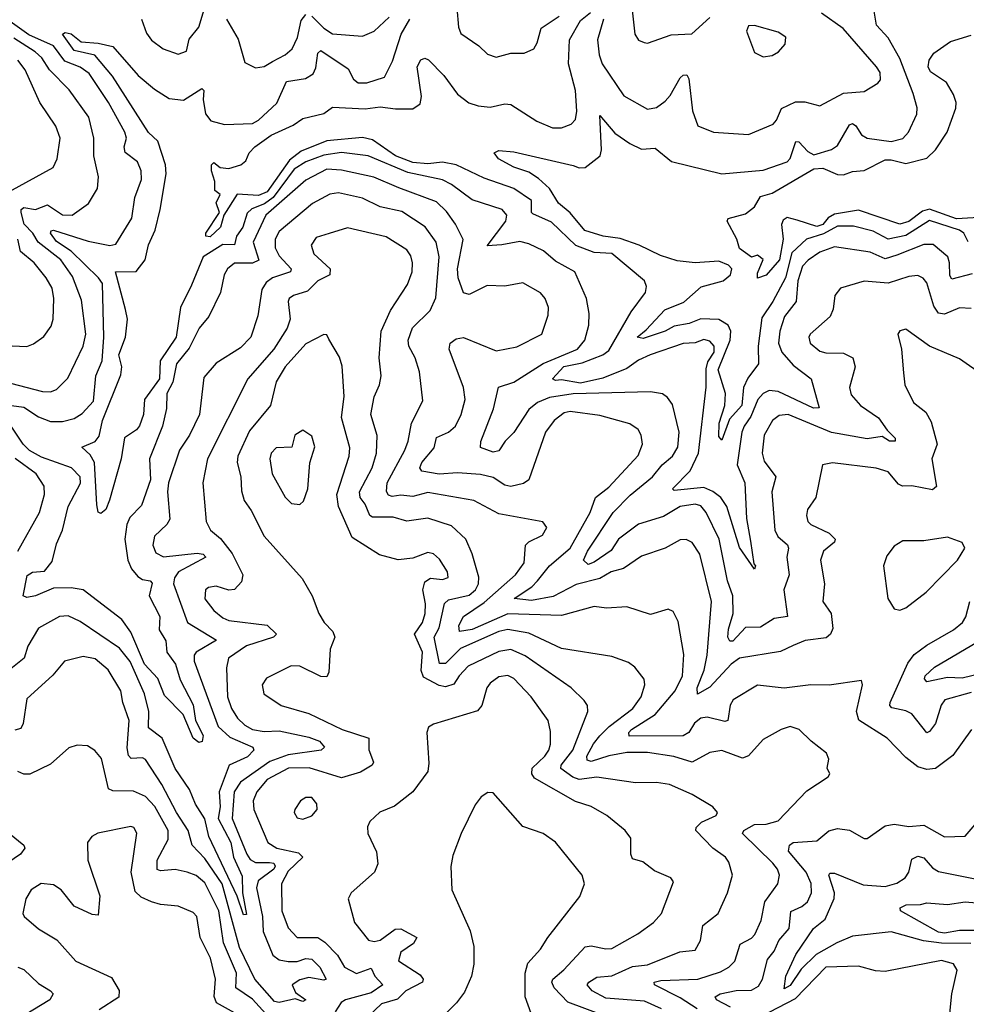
# Model space of a CAD drawing. Extents: x 1552033 to 1694788, y 811965 to 917215.
# Tile 540 of 632: x 1645841 to 1649028, y 909670 to 912983. Entities that reach past the tile are written whole.
import ezdxf

# ---------------------------------------------------------------- set-up
doc = ezdxf.new("R2010")
doc.units = 0

msp = doc.modelspace()

# ---------------------------------------------------------------- linework, layer by layer
at = {"layer": '0CON20XD'}
for points in [[(1646251.3, 912985), (1646268.2, 912938.2), (1646284.6, 912914.6), (1646324, 912885), (1646375, 912866.9), (1646402.6, 912877.4), (1646411.8, 912918.2), (1646445, 912958.6), (1646461.9, 913018.1)], [(1647312.9, 913022.9), (1647318.5, 912958.5), (1647327, 912937), (1647387.5, 912895), (1647416.8, 912866.8), (1647445, 912857.1), (1647495, 912870.5), (1647539.6, 912870.4), (1647572.5, 912885), (1647584.1, 912905.9), (1647596.9, 912955), (1647657.6, 912995)], [(1649035, 912235.5), (1649020.2, 912265), (1649005.3, 912275), (1648905, 912307.6), (1648825, 912257.2), (1648765, 912244.6), (1648715, 912271.8), (1648648.4, 912288.4), (1648595, 912288), (1648547.6, 912262.4), (1648490, 912245), (1648441.3, 912198.7), (1648419.6, 912115), (1648377.5, 912035), (1648340.1, 911979.9), (1648327.4, 911885), (1648328.9, 911825), (1648292.6, 911777.4), (1648278.6, 911745), (1648272.8, 911685), (1648231.1, 911638.9), (1648205, 911568.6), (1648195, 911581.2), (1648196.4, 911625), (1648215.6, 911685), (1648217.2, 911725), (1648192.9, 911805), (1648233.8, 911905), (1648235.1, 911935.1), (1648226.5, 911955), (1648195, 911974.3), (1648135, 911976.9), (1648095, 911961.3), (1648045, 911951.8), (1648014.6, 911935), (1647941, 911911), (1647920, 911915), (1647950.7, 911939.3), (1648013, 912007), (1648077.4, 912032.6), (1648135.9, 912084.1), (1648209.6, 912105), (1648234.7, 912125), (1648238.8, 912145), (1648227.7, 912157.7), (1648195, 912170.6), (1648115.2, 912165.2), (1648055, 912171.7), (1647999.2, 912189.2), (1647927.5, 912225), (1647863.1, 912246.9), (1647805.7, 912254.3), (1647743.9, 912273.9), (1647695, 912333.8), (1647655.7, 912365.7), (1647625.1, 912415.1), (1647588.5, 912448.5), (1647555, 912470.3), (1647505, 912487.5), (1647453.1, 912515), (1647438.6, 912535), (1647455, 912542.7), (1647505, 912538.2), (1647705, 912492.1), (1647725, 912484.6), (1647745, 912486.4), (1647795.4, 912525), (1647800, 912545), (1647795, 912661.2), (1647845, 912601.5), (1647895, 912566.1), (1647935, 912547.9), (1647980.5, 912550.5), (1648035.9, 912505.9), (1648205, 912464.8), (1648345, 912476.7), (1648425, 912505.4), (1648435, 912515.6), (1648455, 912572.9), (1648465, 912571.9), (1648495, 912539.7), (1648515, 912528.4), (1648575, 912546.6), (1648595, 912560.4), (1648635, 912629.6), (1648645, 912633.8), (1648656.2, 912626.2), (1648675, 912595.4), (1648694.2, 912584.2), (1648775, 912573.9), (1648815, 912583.6), (1648833.8, 912605), (1648862.1, 912665), (1648862.8, 912687.2), (1648849.4, 912735), (1648805, 912853.2), (1648765, 912922.4), (1648725.5, 912965), (1648715.4, 913025)], [(1647902.5, 913025), (1647912.9, 912935), (1647924.5, 912914.5), (1647943.9, 912906.1), (1647955, 912904.3), (1648035, 912931.8), (1648104.6, 912935.4), (1648165, 912990.4)], [(1645745.7, 911694.3), (1645855, 911679.2), (1645905, 911646.5), (1645945, 911631.2), (1645985, 911631.6), (1646025, 911640.8), (1646051.8, 911658.2), (1646089.9, 911700.1), (1646098, 911785), (1646119, 911835), (1646124.9, 911914.9), (1646119.7, 912095), (1646107.2, 912115), (1646014.5, 912204.5), (1645965, 912236.4), (1645945.3, 912265), (1645947, 912273), (1645955, 912275.5), (1646072.2, 912237.8), (1646145, 912223.4), (1646165, 912227.8), (1646219.4, 912315), (1646228.9, 912385), (1646250.9, 912445), (1646250.7, 912475), (1646237.7, 912505), (1646196.4, 912536.4), (1646193.1, 912555), (1646200.4, 912585), (1646195.3, 912605), (1646140.4, 912705), (1646075, 912801.8), (1646045, 912823.5), (1645993.3, 912843.3), (1645955, 912895.4), (1645872.3, 912932.3), (1645769.3, 913005)], [(1647555, 912229.2), (1647525, 912237.4), (1647465, 912225.2), (1647415, 912222.5), (1647478, 912305), (1647481.7, 912325), (1647466.2, 912345), (1647365, 912376.8), (1647295, 912429.1), (1647265, 912444.5), (1647148.5, 912468.5), (1647015, 912525.2), (1646925, 912536.7), (1646865, 912527.4), (1646805, 912504.6), (1646765, 912479.9), (1646695, 912385.4), (1646666, 912364), (1646623.1, 912346.9), (1646607.6, 912332.4), (1646592.8, 912285), (1646571.5, 912255), (1646564.7, 912225.3), (1646525, 912227.3), (1646459.2, 912185), (1646420.3, 912089.7), (1646382.9, 912015), (1646368.4, 911915), (1646314.3, 911835), (1646312.4, 911775), (1646261.5, 911705), (1646258.3, 911655), (1646245, 911617.1), (1646235, 911603.1), (1646193.9, 911576.1), (1646182.6, 911505), (1646143.4, 911366.6), (1646131.9, 911335), (1646115, 911321.2), (1646106.1, 911326.1), (1646100.7, 911350.7), (1646093.4, 911493.5), (1646078.7, 911518.7), (1646050.8, 911545), (1646095, 911563.8), (1646108.7, 911581.3), (1646120.4, 911635), (1646181.9, 911788.1), (1646184.8, 911815), (1646175.1, 911855.1), (1646197.4, 911915), (1646204.7, 911975), (1646197.5, 912007.5), (1646164.4, 912135), (1646233.7, 912136.3), (1646263.4, 912175), (1646275, 912225.6), (1646297.8, 912275), (1646314.8, 912345), (1646334.4, 912465), (1646331.7, 912495), (1646306.5, 912575), (1646275, 912603.3), (1646153.7, 912793.7), (1646093.8, 912863.8), (1646025, 912880), (1645985.6, 912935), (1645995, 912940.4), (1646015, 912935.3), (1646048.7, 912908.7), (1646105, 912904.7), (1646155, 912893.2), (1646240.3, 912795), (1646295, 912749.8), (1646345, 912718.2), (1646392.6, 912712.6), (1646455, 912752), (1646460.8, 912745), (1646458.6, 912715), (1646467, 912667), (1646485, 912643.1), (1646531, 912631), (1646625, 912634.1), (1646645.1, 912644.9), (1646707.1, 912702.8), (1646740, 912775), (1646804, 912785), (1646828.9, 912801.1), (1646838.6, 912821.4), (1646845, 912870.8), (1646855, 912880), (1646947.6, 912817.6), (1646965, 912783.5), (1646981.2, 912771.2), (1647009.7, 912770.3), (1647070, 912790), (1647096.8, 912843.2), (1647125.2, 912935), (1647154.5, 912985)], [(1646538, 912985), (1646577.4, 912917.4), (1646599.2, 912839.2), (1646635, 912821.1), (1646665, 912826.2), (1646692.7, 912842.7), (1646735.5, 912865), (1646758.2, 912885), (1646776.6, 912923.4), (1646789, 912981), (1646805, 913001)], [(1646825, 912995.6), (1646865, 912954.4), (1646895, 912936.1), (1646995, 912928.1), (1647035, 912944.1), (1647085, 912992.1)], [(1647106.9, 912683.1), (1647165, 912683.7), (1647190.1, 912699.9), (1647194.7, 912725.3), (1647179.5, 912825), (1647191.9, 912848.1), (1647205, 912853.6), (1647218.2, 912848.2), (1647268.8, 912795), (1647315, 912732.7), (1647354, 912704), (1647385, 912693.3), (1647425, 912688.8), (1647475, 912700.3), (1647495, 912697.9), (1647582, 912642), (1647635, 912619.1), (1647665, 912619.6), (1647698.5, 912631.5), (1647713, 912647), (1647717.4, 912675), (1647712.3, 912745), (1647688.7, 912835), (1647692.6, 912915), (1647729.9, 912980.1), (1647762.8, 913007.2)], [(1647807.2, 912985), (1647786.7, 912915), (1647791.9, 912865), (1647801.9, 912835), (1647875, 912727.3), (1647955, 912682.1), (1647985, 912687.3), (1648015, 912709.6), (1648031.9, 912728.1), (1648065, 912787.5), (1648075, 912796.7), (1648088, 912798), (1648094.5, 912784.5), (1648106.9, 912676.9), (1648125, 912625.7), (1648177.5, 912605), (1648295, 912597.1), (1648377.8, 912632.2), (1648389.3, 912645), (1648405.8, 912684.2), (1648453.4, 912706.6), (1648485, 912706.8), (1648535, 912693.3), (1648615, 912735.9), (1648685, 912741.1), (1648730.8, 912769.2), (1648739.3, 912780.7), (1648737.9, 912805), (1648725.9, 912825), (1648613.6, 912953.6), (1648541.3, 913005)], [(1648345, 912858.6), (1648375, 912862.9), (1648396.2, 912875), (1648418.8, 912901.2), (1648421.2, 912925), (1648395, 912941.4), (1648315, 912964), (1648295, 912962.5), (1648288.8, 912945), (1648315, 912873.3), (1648345, 912858.6)], [(1645785, 911767.1), (1645918, 911732), (1645945, 911731.1), (1645965, 911738.5), (1646003.1, 911776.9), (1646054.8, 911885), (1646063.8, 911925), (1646049.3, 912039.3), (1646019, 912119), (1645980, 912175), (1645904.1, 912234.1), (1645885.7, 912265), (1645856.8, 912295), (1645846.1, 912333.9), (1645846.1, 912345), (1645855, 912351.6), (1645895, 912344.4), (1645935, 912360), (1645985, 912326.2), (1646018, 912325), (1646072.5, 912365), (1646103.8, 912415), (1646106.7, 912455), (1646090.6, 912525), (1646090.5, 912585), (1646073.6, 912655), (1646007.4, 912747.4), (1645941.7, 912815), (1645916.1, 912855), (1645893.3, 912875), (1645821.1, 912921.1)], [(1649125, 912321.4), (1648995, 912312.6), (1648905, 912345.4), (1648881.2, 912338.8), (1648835, 912303.6), (1648805, 912294.9), (1648665, 912342.7), (1648585, 912328.8), (1648563.6, 912316.4), (1648545, 912293.8), (1648525, 912287.1), (1648459, 912309), (1648425, 912318), (1648411.5, 912308.5), (1648405.9, 912294.1), (1648411.4, 912245), (1648399.8, 912175), (1648355, 912123.3), (1648325, 912114), (1648325, 912130), (1648345, 912176), (1648325, 912191.2), (1648305, 912184.5), (1648265, 912213.8), (1648255.7, 912245), (1648223.8, 912305), (1648226.1, 912313.9), (1648285, 912330), (1648315, 912353.6), (1648335, 912388.4), (1648375, 912399.2), (1648515, 912480.9), (1648545, 912483.3), (1648595, 912462.4), (1648615, 912461.1), (1648645, 912472.2), (1648685, 912475.8), (1648755, 912511.2), (1648775, 912512), (1648825, 912499.6), (1648895, 912517.2), (1648925, 912545.3), (1648964.3, 912605), (1648993.5, 912685), (1648993.9, 912705), (1648985, 912731.4), (1648961.8, 912771.8), (1648935, 912790.4), (1648908, 912808), (1648899.6, 912825), (1648903.2, 912846.8), (1648919.1, 912870.9), (1648975, 912910), (1649045, 912931.4)], [(1645805, 912404.2), (1645953.6, 912486.4), (1645968, 912515), (1645977.6, 912585), (1645963.1, 912625), (1645909.7, 912705), (1645860.2, 912815), (1645835, 912847.3)], [(1649048.3, 912128.3), (1648980.1, 912110.1), (1648972.7, 912122.7), (1648972.2, 912165), (1648965.8, 912185.8), (1648917.3, 912227.3), (1648885, 912227), (1648795, 912190.7), (1648755, 912178.4), (1648705, 912201), (1648585, 912219), (1648535, 912201.3), (1648495.5, 912174.5), (1648476.5, 912153.5), (1648461.5, 912105), (1648455.4, 912034.6), (1648416, 911984), (1648400.6, 911935), (1648396.4, 911895), (1648407, 911865), (1648445, 911820.3), (1648506.4, 911775), (1648532.5, 911677.5), (1648514.4, 911675.6), (1648395, 911732.3), (1648365, 911735.7), (1648345, 911725.8), (1648327, 911705), (1648302.4, 911647.6), (1648280.4, 911615), (1648272.4, 911595), (1648256.9, 911485), (1648282.5, 911425), (1648288.7, 911305), (1648301.9, 911228.1), (1648312.5, 911152.5), (1648318.8, 911145), (1648315, 911134), (1648265, 911206.9), (1648221.7, 911345), (1648201.7, 911375), (1648175, 911396.1), (1648145, 911408.8), (1648045, 911399.4), (1648039.4, 911405), (1648098.6, 911465), (1648127.3, 911525), (1648153.1, 911746.9), (1648152.1, 911807.9), (1648158, 911832), (1648179.9, 911865), (1648179.2, 911885), (1648165, 911901.9), (1648145, 911906.7), (1648115, 911895.3), (1648075, 911893.2), (1647964.4, 911855), (1647925, 911837.6), (1647885, 911810), (1647805, 911776.7), (1647729.6, 911759.6), (1647665, 911771.4), (1647645, 911769.6), (1647635.7, 911775), (1647673.8, 911816.2), (1647735, 911828.9), (1647804.7, 911855), (1647825, 911870.3), (1647899.8, 912000.2), (1647948.7, 912065), (1647951.3, 912085), (1647944.6, 912105), (1647835, 912196.3), (1647775, 912199.8), (1647713.7, 912223.7), (1647632.1, 912302.1), (1647569.4, 912329.4), (1647564.2, 912335), (1647564.2, 912375), (1647505.1, 912415.1), (1647405, 912450.4), (1647310.6, 912495), (1647265, 912503.5), (1647215, 912498.3), (1647165, 912503.1), (1647107.1, 912525), (1647029.2, 912579.2), (1646995, 912587.1), (1646875.2, 912575.2), (1646789.2, 912540.8), (1646749.6, 912510.4), (1646675, 912403.7), (1646645, 912391.6), (1646573.6, 912396.4), (1646528.8, 912325), (1646517.9, 912285), (1646482.7, 912252.7), (1646468, 912255), (1646468.6, 912265), (1646514, 912335), (1646503.3, 912366.7), (1646516.2, 912395), (1646498.3, 912408.3), (1646498.3, 912438.3), (1646486.7, 912475), (1646487.5, 912495), (1646495, 912502.5), (1646516.4, 912486.4), (1646545, 912482.5), (1646585.6, 912494.4), (1646602.2, 912507.8), (1646614.4, 912535), (1646633.5, 912555), (1646688.5, 912595), (1646762.1, 912627.9), (1646795, 912650.9), (1646865, 912668), (1646895, 912688.8), (1647005, 912682.9), (1647055, 912690.2), (1647106.9, 912683.1)], [(1647584.9, 911095.1), (1647625, 911145.8), (1647695.2, 911205), (1647762.2, 911325), (1647779.5, 911375), (1647825, 911410), (1647923.2, 911516.8), (1647938.5, 911555), (1647933.9, 911585), (1647923.8, 911603.8), (1647895, 911623.3), (1647795, 911651.5), (1647695, 911665.2), (1647675, 911659.8), (1647640.3, 911635), (1647611.1, 911595), (1647555.2, 911434.8), (1647538, 911422), (1647495, 911412.7), (1647475, 911416.7), (1647435, 911442.6), (1647392.5, 911452.5), (1647315, 911458.8), (1647253.9, 911453.9), (1647195, 911464), (1647188.9, 911475), (1647195, 911493.5), (1647237.1, 911542.9), (1647245, 911577.1), (1647285.5, 911595), (1647308.2, 911615), (1647327.6, 911655), (1647340.9, 911705), (1647335.3, 911745), (1647287.1, 911875), (1647290.9, 911895), (1647310.8, 911909.2), (1647335, 911913.5), (1647445, 911869.3), (1647515, 911882.2), (1647599.1, 911925), (1647620.7, 911989.3), (1647621.5, 912015), (1647610.4, 912045), (1647595, 912064.5), (1647535, 912097.9), (1647475, 912086.9), (1647415, 912088.9), (1647355, 912058.7), (1647335, 912064.6), (1647318.1, 912115), (1647315.6, 912145), (1647333.9, 912243.9), (1647308.4, 912295), (1647278, 912338), (1647245, 912370.3), (1647117.4, 912417.4), (1647033.6, 912453.6), (1646925, 912476.6), (1646875, 912479.7), (1646805, 912443), (1646670.2, 912325), (1646627.4, 912235), (1646646.5, 912173.5), (1646625, 912163.9), (1646565, 912164.2), (1646541.1, 912145), (1646529.3, 912125), (1646517.9, 912065), (1646477.9, 911985), (1646445.2, 911944.8), (1646411.9, 911878.1), (1646369.5, 911825), (1646356.4, 911763.6), (1646336.2, 911725), (1646335.9, 911675), (1646322.3, 911615), (1646278.1, 911505), (1646281.2, 911435), (1646251.4, 911348.6), (1646212, 911308), (1646202, 911285), (1646194.8, 911235), (1646205, 911164.3), (1646217.6, 911135), (1646239.2, 911109.2), (1646255, 911099.6), (1646281.1, 911095), (1646287.2, 911087.2), (1646277.2, 911045), (1646313.6, 910975), (1646310.4, 910930.4), (1646333.5, 910893.5), (1646336.4, 910855), (1646366.2, 910815), (1646382.1, 910762.1), (1646425, 910678.2), (1646433.8, 910625), (1646458.8, 910575), (1646456.2, 910553.8), (1646445, 910551.1), (1646425.6, 910565), (1646391.8, 910645), (1646329.4, 910709.4), (1646306.1, 910766.1), (1646262.1, 910815), (1646215, 910922), (1646185, 910965.4), (1646055, 911064.4), (1646015, 911071.1), (1645955, 911070.2), (1645894.4, 911044.4), (1645865, 911038.7), (1645852.7, 911045), (1645866.7, 911113.3), (1645885, 911124.1), (1645925, 911127.8), (1645950.5, 911159.5), (1645965, 911219.2), (1645985.3, 911265), (1646004, 911345), (1646046, 911424), (1646044.8, 911445), (1646015.4, 911475), (1645915, 911511.4), (1645874.2, 911534.1), (1645853.3, 911555), (1645805.7, 911625.7)], [(1648077.6, 910847.6), (1648058.5, 910958.5), (1648041.3, 910991.3), (1648025, 910999.2), (1647965, 910981.8), (1647885, 911007.1), (1647816.7, 911003.3), (1647775, 911008.4), (1647665, 910978.1), (1647485, 910984.1), (1647365, 910931.7), (1647322.2, 910925), (1647320.2, 910945), (1647335, 910974.7), (1647405, 911022.4), (1647510.3, 911115), (1647539.6, 911155), (1647543.9, 911215), (1647555, 911226.1), (1647601.8, 911248.2), (1647615.6, 911275), (1647603.2, 911293.2), (1647455, 911320), (1647370.8, 911365), (1647215, 911392.6), (1647165, 911379), (1647125, 911383.2), (1647095, 911379.3), (1647082.8, 911382.8), (1647075.8, 911395.8), (1647079.1, 911425), (1647138, 911535), (1647149.7, 911565), (1647160.3, 911625), (1647198.9, 911701.1), (1647187.8, 911797.8), (1647173.3, 911845), (1647151.4, 911885), (1647149, 911905), (1647164.2, 911945.8), (1647223.1, 912005), (1647242.7, 912047.3), (1647254.1, 912185), (1647243.4, 912235), (1647206.6, 912286.6), (1647127.5, 912337.5), (1647055, 912353.5), (1646995, 912382.8), (1646915, 912401), (1646885, 912396.4), (1646826.8, 912365), (1646715, 912270.4), (1646701.6, 912245), (1646701.5, 912215), (1646715, 912188.8), (1646755.6, 912145), (1646753.1, 912135), (1646692.9, 912115), (1646670.8, 912099.2), (1646657.1, 912075), (1646643.4, 911986.6), (1646620, 911915), (1646585, 911879.3), (1646502.6, 911827.4), (1646461.3, 911778.7), (1646446.9, 911655), (1646413.1, 911585), (1646379.8, 911535), (1646342.3, 911425), (1646339.5, 911395), (1646347.2, 911302.8), (1646336.9, 911285), (1646295, 911245.5), (1646289.5, 911215), (1646299.5, 911189.5), (1646325.6, 911175.6), (1646438.4, 911188.4), (1646458.9, 911185), (1646467.8, 911175), (1646375.6, 911125), (1646363, 911105), (1646359.5, 911085), (1646405.8, 910955), (1646504.2, 910895), (1646435.3, 910855), (1646428.4, 910845), (1646428.8, 910825), (1646509.2, 910605), (1646548.4, 910568.4), (1646626.7, 910535), (1646630, 910525), (1646607.8, 910502.2), (1646546.8, 910475), (1646512.8, 910385), (1646516, 910335), (1646509.6, 910295), (1646551.7, 910215), (1646561.5, 910165), (1646590.6, 910100.6), (1646591, 910045), (1646605, 909972), (1646595, 909971.2), (1646573.8, 910033.8), (1646477.6, 910235), (1646465, 910294.2), (1646433.1, 910343.1), (1646412.5, 910392.5), (1646365, 910463.8), (1646321.4, 910565), (1646275, 910600.6), (1646276.1, 910655), (1646261.5, 910715), (1646213.3, 910823.3), (1646177.9, 910867.9), (1646045, 910957.9), (1646005, 910976.9), (1645975, 910975.3), (1645905, 910936.2), (1645868.9, 910875), (1645856.2, 910835), (1645811.7, 910798.3)], [(1647364.5, 911185.5), (1647343.1, 911235), (1647295, 911279.7), (1647215.3, 911305.3), (1647145, 911295.9), (1647099, 911309), (1647029, 911309), (1647020.5, 911315), (1647005, 911353.3), (1646988, 911375), (1646985.7, 911395), (1647028, 911475), (1647042.7, 911525), (1647044.4, 911584.4), (1647023.7, 911655), (1647035, 911714), (1647053.3, 911755), (1647058.9, 911785), (1647051.9, 911845), (1647058.4, 911935), (1647090, 912005), (1647147.3, 912092.7), (1647162.4, 912135), (1647163.8, 912165), (1647158.3, 912188.3), (1647145, 912208.5), (1647075, 912252), (1646945, 912283.1), (1646883.8, 912263.8), (1646839.4, 912250.6), (1646822.3, 912225), (1646831.5, 912195), (1646886.8, 912145), (1646885.5, 912125), (1646845, 912104.6), (1646810.3, 912069.7), (1646762.9, 912055), (1646748.8, 912045), (1646744.7, 912035), (1646752.2, 911975), (1646741.9, 911945), (1646697.5, 911875), (1646609.7, 911775), (1646473.5, 911505), (1646458, 911425), (1646468.9, 911295), (1646483.2, 911265), (1646517.1, 911237.1), (1646556.6, 911186.6), (1646592.4, 911115), (1646588.3, 911091.7), (1646565, 911065.9), (1646545, 911064.1), (1646502.9, 911077.1), (1646477.1, 911072.9), (1646467.1, 911065), (1646465, 911034), (1646495, 910994.6), (1646525, 910970), (1646545, 910961.7), (1646675, 910945.3), (1646705.6, 910915), (1646695.6, 910905), (1646605, 910876.7), (1646544.7, 910835), (1646537.4, 910802.6), (1646540.8, 910705), (1646554.4, 910665), (1646575, 910632.5), (1646598.8, 910608.8), (1646625, 910595.2), (1646665, 910587.6), (1646715, 910589.9), (1646815, 910569.2), (1646850.7, 910555), (1646867.7, 910535), (1646856.2, 910525), (1646745, 910509.6), (1646683, 910487), (1646585, 910417), (1646563.1, 910385), (1646556.2, 910295), (1646605.6, 910175), (1646617.6, 910157.6), (1646635, 910147.3), (1646682.9, 910147.1), (1646697.1, 910145), (1646701.6, 910135), (1646697, 910125), (1646644.4, 910085), (1646638.1, 910061.9), (1646658.9, 909965), (1646661.4, 909915), (1646694.1, 909835), (1646715, 909819.8), (1646745, 909813.5), (1646775, 909813.5), (1646805, 909824.2), (1646825, 909821.4), (1646852, 909795), (1646873.1, 909755), (1646865, 909750.9), (1646815, 909760.5), (1646785, 909752.4), (1646758.7, 909735), (1646769.6, 909709.6), (1646804.3, 909685), (1646795, 909679.1), (1646768.8, 909688.8), (1646715, 909676.1), (1646699.4, 909679.4), (1646632.6, 909755), (1646581.1, 909861.1), (1646523.5, 910075), (1646465, 910160.8), (1646422, 910205), (1646408.8, 910255), (1646368.9, 910315), (1646319.6, 910409.6), (1646265, 910493.3), (1646255, 910499.2), (1646217.1, 910497.1), (1646207.3, 910507.3), (1646203.4, 910533.4), (1646210.2, 910625), (1646188.4, 910685), (1646181.7, 910725), (1646138.8, 910795), (1646095, 910832.5), (1646055, 910840), (1645992, 910825), (1645952.8, 910777.2), (1645865, 910697.5), (1645853.4, 910615), (1645845, 910598.5), (1645825, 910592.9)], [(1645816.1, 911886.1), (1645865, 911883.8), (1645887.9, 911892.1), (1645923.1, 911916.9), (1645947.6, 911952.4), (1645953.8, 911975), (1645956.3, 912045), (1645950.3, 912080.3), (1645930.8, 912115), (1645890.4, 912165), (1645843.6, 912203.6), (1645835.2, 912245)], [(1649045, 912011.2), (1649005, 912014.1), (1648955, 911992.8), (1648935, 911995.7), (1648918.7, 912018.7), (1648895, 912097.8), (1648883.2, 912113.2), (1648865, 912122), (1648835, 912118.9), (1648765, 912096.3), (1648685, 912103.8), (1648605, 912080), (1648585.6, 912055), (1648580.6, 912009.4), (1648569.5, 911985), (1648502.7, 911925), (1648497.9, 911915), (1648502.3, 911895), (1648535, 911868), (1648555, 911861.7), (1648615, 911861.2), (1648646.9, 911845), (1648654.2, 911815), (1648634.6, 911745), (1648640.8, 911720.8), (1648671.8, 911685), (1648733, 911643), (1648761.5, 911601.5), (1648788.6, 911575), (1648788.8, 911565), (1648770, 911565), (1648745, 911581.1), (1648695, 911572.3), (1648575, 911594.5), (1648428.8, 911655), (1648398.6, 911651.4), (1648375.5, 911634.5), (1648347.5, 911585), (1648340.7, 911525), (1648348.1, 911498.1), (1648387.4, 911445), (1648373.2, 911395), (1648383.4, 911265), (1648393.7, 911243.7), (1648426.3, 911216.3), (1648430, 911205), (1648424.3, 911175), (1648431.9, 911115), (1648414.2, 911065), (1648426.9, 910975), (1648381.7, 910968.3), (1648335, 910939.6), (1648285, 910938.2), (1648242.4, 910892.4), (1648232.5, 910892.5), (1648225.7, 910905), (1648227.4, 910932.6), (1648243.2, 910985), (1648242.5, 911045), (1648224.4, 911095), (1648195.8, 911235), (1648152.8, 911325), (1648135, 911347.8), (1648115, 911353), (1648065, 911345.6), (1648008.4, 911311.6), (1647925, 911285.7), (1647857.3, 911235), (1647832.8, 911197.2), (1647775, 911157.3), (1647755, 911150), (1647739.5, 911165), (1647753.1, 911195), (1647839.4, 911325), (1647897.2, 911382.8), (1647972.1, 911445), (1648004.7, 911485), (1648039.4, 911515), (1648057.6, 911545), (1648061.6, 911595), (1648038.7, 911688.7), (1648022.3, 911712.3), (1648005, 911724.5), (1647965, 911731.2), (1647705, 911724.6), (1647625, 911712.2), (1647585.1, 911694.9), (1647555, 911671.9), (1647505, 911593.9), (1647475.9, 911565), (1647455, 911532.5), (1647435, 911528), (1647393.3, 911543.3), (1647394.4, 911564.4), (1647436.3, 911673.7), (1647453.5, 911746.5), (1647505, 911763.3), (1647603.6, 911826.4), (1647718.9, 911875), (1647743.6, 911905), (1647757.1, 911955), (1647759.2, 911995), (1647749.7, 912045), (1647710.9, 912135), (1647645, 912170.5), (1647605, 912205.3), (1647555, 912229.2)], [(1648224.7, 910045.3), (1648241.5, 910105), (1648228.7, 910148.7), (1648217.8, 910165), (1648175.5, 910195.5), (1648117.3, 910255), (1648118.9, 910265), (1648136.6, 910283.4), (1648186, 910305), (1648191.2, 910315), (1648175, 910334.2), (1648105, 910376.2), (1648029.2, 910409.2), (1647985, 910416.6), (1647915, 910414.7), (1647784.8, 910434.8), (1647725, 910425.9), (1647703.9, 910433.9), (1647663.5, 910463.5), (1647664.3, 910475), (1647703.2, 910525), (1647754.6, 910655), (1647752.5, 910675), (1647742, 910692), (1647698.2, 910735), (1647543, 910843), (1647495, 910863.7), (1647455, 910857.7), (1647351.8, 910808.2), (1647320.8, 910775), (1647302.7, 910747.3), (1647275, 910738.2), (1647253.3, 910743.3), (1647201.1, 910771.1), (1647193.3, 910793.3), (1647197.7, 910855), (1647170.7, 910915), (1647197, 910955), (1647206.6, 910985), (1647207.8, 911017.8), (1647198.2, 911065), (1647205, 911091.4), (1647225, 911103.8), (1647265, 911099.6), (1647283.5, 911106.5), (1647281.2, 911125), (1647255, 911167.8), (1647235, 911186.2), (1647215, 911190.4), (1647165, 911171.5), (1647116, 911166), (1647053, 911183), (1646960.8, 911240.8), (1646914.3, 911345), (1646909.4, 911385), (1646950.5, 911515), (1646952.4, 911542.4), (1646924.7, 911644.7), (1646933.8, 911715), (1646927.6, 911817.6), (1646918.1, 911848.1), (1646881.7, 911908.3), (1646875, 911923.3), (1646865, 911924.2), (1646805, 911892.8), (1646735, 911814.6), (1646704.7, 911765), (1646685.9, 911685), (1646615, 911599.6), (1646575.3, 911515), (1646573.3, 911493.3), (1646586.3, 911445), (1646588.2, 911398.2), (1646596.8, 911365), (1646621.2, 911331.2), (1646664.8, 911244.8), (1646792.6, 911102.6), (1646825.6, 911045), (1646848.9, 910985), (1646866.9, 910955), (1646895.8, 910925), (1646901.9, 910905), (1646886.5, 910865), (1646881.9, 910788.1), (1646875, 910772), (1646855, 910773.3), (1646785, 910807.3), (1646755, 910809.2), (1646672.4, 910767.6), (1646657.8, 910745), (1646663.1, 910715), (1646721.2, 910675), (1646815, 910648.2), (1646927.1, 910595), (1647017.1, 910565), (1647016.8, 910526.8), (1647032.9, 910485), (1647028.2, 910475), (1646988.7, 910451.3), (1646925, 910431.9), (1646816.1, 910466.1), (1646746.7, 910465), (1646675, 910427), (1646640.2, 910385), (1646627.4, 910355), (1646629.5, 910325), (1646676.6, 910215), (1646706.7, 910195), (1646779.6, 910179.6), (1646794.1, 910165), (1646745, 910118.5), (1646722.7, 910075), (1646724.1, 909985), (1646745, 909927.1), (1646775, 909894.6), (1646845, 909894.5), (1646869.2, 909879.2), (1646911.6, 909835), (1646935, 909794.7), (1646975, 909773.8), (1647025, 909791.5), (1647036.8, 909765), (1647063.9, 909735), (1647025, 909708.3), (1646938.1, 909685), (1646923.8, 909676.2), (1646903.6, 909645)], [(1649087.5, 911785), (1649005, 911842.2), (1648904.1, 911884.1), (1648825, 911941.4), (1648805, 911936), (1648798, 911925), (1648810, 911875), (1648817.1, 911795), (1648821.9, 911755), (1648851.1, 911695), (1648892.4, 911662.4), (1648910.2, 911630.2), (1648930, 911555), (1648911.8, 911505), (1648927.9, 911412.1), (1648915, 911401.5), (1648845, 911415.2), (1648813.5, 911413.5), (1648800.5, 911420.5), (1648765, 911461.5), (1648725, 911474.5), (1648577.9, 911492.1), (1648544.4, 911485.6), (1648521.8, 911375), (1648493.5, 911335), (1648490, 911315), (1648494.5, 911295), (1648504.4, 911285), (1648566.7, 911255), (1648586.9, 911235), (1648584.5, 911225), (1648547.3, 911195), (1648537.3, 911165), (1648551.3, 911085), (1648545.5, 911025.5), (1648573.3, 910985), (1648578.7, 910935), (1648571.1, 910915), (1648556.9, 910903.1), (1648485.7, 910894.3), (1648445, 910877.3), (1648402.4, 910857.6), (1648265, 910834.3), (1648237.2, 910815), (1648165, 910736.9), (1648123.6, 910713.6), (1648121.7, 910735), (1648145.7, 910794.3), (1648156.3, 910845), (1648170.8, 911025), (1648131.2, 911185), (1648105, 911224.5), (1648085, 911234.5), (1648065, 911232.5), (1648014.7, 911205.3), (1647935, 911178.5), (1647873.9, 911136.1), (1647832.5, 911125), (1647795, 911102.5), (1647715, 911082.4), (1647637.2, 911042.8), (1647565, 911028.5), (1647506, 911035), (1647565.5, 911074.5), (1647584.9, 911095.1)], [(1646785, 911352), (1646797.2, 911362.8), (1646811.2, 911405), (1646817.9, 911492.1), (1646834.6, 911545.4), (1646825, 911581.4), (1646795, 911601.5), (1646768.2, 911585), (1646758, 911545), (1646705, 911542.5), (1646687.9, 911525), (1646683.3, 911505), (1646691.2, 911455), (1646735, 911376), (1646756.7, 911355), (1646785, 911352)], [(1645834.6, 911195), (1645908.2, 911325), (1645925.3, 911385), (1645923.7, 911413.6), (1645896.8, 911455), (1645826.1, 911506.1)], [(1648805, 910996), (1648825, 911004.2), (1648893.1, 911056.9), (1648999.2, 911165), (1649023.3, 911205), (1649013.9, 911223.9), (1648965, 911241.4), (1648885, 911229.4), (1648815, 911229.4), (1648785, 911212), (1648760.7, 911179.3), (1648750, 911145), (1648764.3, 911035), (1648785, 911001.2), (1648805, 910996)], [(1648122.8, 909655), (1648065, 909691.8), (1647978.6, 909735), (1647978, 909745), (1647999.6, 909750.4), (1648125, 909754.2), (1648200.4, 909779.6), (1648229.1, 909795), (1648249.2, 909815), (1648267.4, 909872.6), (1648305, 909892.5), (1648316.7, 909905), (1648338.1, 909951.9), (1648349.8, 910015), (1648393.5, 910075), (1648398.9, 910105), (1648393.2, 910125), (1648377.4, 910145), (1648274.6, 910245), (1648279.6, 910255), (1648315, 910275.2), (1648355, 910276.3), (1648395, 910286.8), (1648491.7, 910388.3), (1648563.8, 910435), (1648568.8, 910445), (1648560, 910465), (1648565.7, 910495), (1648558.1, 910515), (1648505.7, 910555), (1648465.8, 910595), (1648435, 910604.4), (1648405, 910594.5), (1648345, 910560.5), (1648295, 910506.4), (1648275, 910498.7), (1648205, 910524.2), (1648165, 910516.9), (1648105, 910485.2), (1648044.1, 910504.1), (1647955, 910517.6), (1647885, 910517), (1647825, 910506.5), (1647765, 910487.5), (1647751.6, 910491.6), (1647751.2, 910505), (1647773.3, 910546.7), (1647795, 910573), (1647825.6, 910604.4), (1647905.1, 910664.9), (1647934.1, 910705), (1647946.4, 910745), (1647943.8, 910763.8), (1647911.9, 910805), (1647890.6, 910820.6), (1647835, 910840), (1647665, 910867.2), (1647555, 910919.3), (1647485, 910931), (1647455, 910924.5), (1647325, 910866.9), (1647275, 910817), (1647255, 910816.5), (1647237.2, 910905), (1647253.2, 910936.8), (1647271.2, 911018.8), (1647285, 911031), (1647355, 911047.1), (1647376.3, 911065), (1647386.5, 911085), (1647387.3, 911107.3), (1647364.5, 911185.5)], [(1649045, 910719.6), (1648955.7, 910695), (1648943.5, 910676.5), (1648924.2, 910615), (1648905, 910588.5), (1648895, 910583.8), (1648845, 910647.6), (1648825, 910657.8), (1648777.1, 910667.1), (1648770.4, 910675), (1648771.9, 910685), (1648832, 910818), (1648852.9, 910847.1), (1648895, 910878), (1648985, 910930), (1649015.2, 910954.8), (1649026.4, 910973.6), (1649039.8, 911025)], [(1649075, 910781.6), (1649015, 910767.5), (1648965, 910769.8), (1648895, 910754.7), (1648887.3, 910765), (1648890.4, 910775), (1648921.8, 910805), (1649085, 910901.2)], [(1649046.4, 910595), (1648982.8, 910507.2), (1648925, 910464), (1648895, 910459.7), (1648865, 910469.3), (1648825, 910500.9), (1648762.5, 910565), (1648666, 910626), (1648659.2, 910655), (1648679.2, 910745), (1648675, 910760), (1648566.2, 910743.8), (1648505, 910744.7), (1648415, 910734.1), (1648325, 910743.6), (1648243.6, 910695), (1648233.4, 910676.6), (1648225, 910624.5), (1648215, 910621.9), (1648156.2, 910636.2), (1648135, 910633.2), (1648113.6, 910616.4), (1648094.6, 910585), (1648075, 910573.4), (1647892.8, 910572.8), (1647892.2, 910585), (1647901.2, 910595), (1647980.6, 910645), (1648047.8, 910725), (1648072.5, 910775), (1648077.6, 910847.6)], [(1647801.5, 909635), (1647686.7, 909676.7), (1647641.2, 909725), (1647633.3, 909745), (1647636.2, 909755), (1647673.8, 909786.2), (1647745, 909863.1), (1647765, 909866.7), (1647815, 909856.1), (1647835, 909857.7), (1647922.8, 909907.2), (1647975.3, 909944.7), (1648002.5, 909975), (1648042.5, 910082.5), (1648033.3, 910095), (1647978.9, 910118.9), (1647939.3, 910149.3), (1647905, 910160), (1647898.8, 910175), (1647899.2, 910229.2), (1647880, 910255), (1647818.1, 910305), (1647765, 910335.4), (1647712.1, 910352.1), (1647575, 910430.8), (1647565.7, 910445), (1647567.1, 910465), (1647609.5, 910505), (1647623.2, 910525), (1647627.9, 910545), (1647628, 910588), (1647620.4, 910625), (1647563.9, 910705), (1647505, 910766.2), (1647485, 910776.5), (1647455, 910772.2), (1647425, 910751.1), (1647413.8, 910735), (1647396.9, 910675), (1647382.4, 910657.6), (1647235, 910612.9), (1647217.9, 910602.1), (1647211.8, 910585), (1647218.8, 910481.2), (1647215, 910453.8), (1647164.6, 910385.4), (1647103.2, 910336.8), (1647053.9, 910316.1), (1647020, 910285), (1647012.6, 910267.4), (1647013.3, 910245), (1647043.1, 910183.1), (1647047.6, 910142.4), (1647035.6, 910115), (1646957.5, 910045), (1646947.5, 910025), (1646968.2, 909945), (1647015.3, 909885.3), (1647035, 909881.2), (1647055, 909885.7), (1647105, 909923.2), (1647124.4, 909924.4), (1647177.9, 909895), (1647167.3, 909875), (1647124.2, 909845), (1647116.2, 909816.2), (1647189.1, 909769.1), (1647200.3, 909755), (1647197.6, 909745), (1647141.8, 909715), (1647112.9, 909687.1), (1647059, 909671), (1646904.5, 909525)], [(1646705, 909600), (1646625, 909686.9), (1646569.1, 909725), (1646571.7, 909775), (1646527, 909877), (1646511.7, 909985), (1646465, 910078.4), (1646435, 910102.9), (1646404.8, 910114.8), (1646365, 910124), (1646315, 910118.7), (1646304, 910124), (1646304, 910155), (1646341.5, 910225), (1646340.7, 910255), (1646295.9, 910335.9), (1646265, 910369.7), (1646225, 910387.6), (1646155, 910388.1), (1646140.4, 910395), (1646116.8, 910496.8), (1646093.9, 910523.9), (1646069.7, 910539.7), (1646035, 910542.2), (1646006.9, 910533.1), (1645945, 910478.6), (1645875, 910444.2), (1645855, 910444.3), (1645835, 910453.1)], [(1646795, 910292.9), (1646825, 910304.4), (1646843.1, 910325), (1646841.9, 910345), (1646825, 910365.6), (1646804.6, 910365.4), (1646786.7, 910355), (1646768, 910325), (1646766, 910315), (1646775, 910298), (1646795, 910292.9)], [(1647583.2, 909583.2), (1647543.2, 909695), (1647543.2, 909775), (1647551.8, 909808.2), (1647594.4, 909855), (1647620, 909895), (1647727.6, 910032.4), (1647742.7, 910075), (1647735.5, 910105), (1647645.3, 910215.3), (1647604, 910245), (1647535, 910267.8), (1647435, 910382), (1647417.7, 910382.3), (1647395, 910368), (1647375, 910341.2), (1647327.8, 910245), (1647299.7, 910170.3), (1647293.2, 910133.2), (1647295.8, 910055), (1647357.7, 909917.7), (1647370, 909865), (1647370, 909805), (1647362.3, 909765), (1647339.1, 909710.9), (1647312.5, 909675), (1647182.9, 909547.1)], [(1646575, 909635.9), (1646504.3, 909675), (1646496.5, 909696.5), (1646500.4, 909755), (1646483.5, 909825), (1646449.5, 909895), (1646437.5, 909965), (1646425, 909979.1), (1646375, 910000.4), (1646315, 910005.4), (1646285, 910014.6), (1646250.8, 910030.8), (1646229.9, 910049.9), (1646216.3, 910115), (1646235.4, 910245.4), (1646225.8, 910265), (1646215, 910268.8), (1646104.7, 910245.3), (1646084.4, 910235), (1646070, 910215), (1646070.4, 910155), (1646110.8, 910035), (1646105, 909970), (1646085, 909972.5), (1646025, 910000), (1645980.6, 910055), (1645955, 910071.5), (1645914, 910076), (1645880, 910055), (1645861.9, 910025), (1645852, 909975), (1645856.7, 909965), (1645905, 909923.8), (1645966.4, 909886.4), (1646030, 909815), (1646149.9, 909759.9), (1646176.4, 909716.4), (1646175, 909694), (1646108.9, 909651.1)], [(1648235, 909660.8), (1648187.1, 909685), (1648183.4, 909695), (1648200, 909705), (1648254, 909716), (1648305, 909717.2), (1648329.2, 909730.8), (1648342.2, 909755), (1648359, 909821), (1648381.7, 909848.3), (1648397.6, 909885), (1648432.2, 909925), (1648437.6, 909982.4), (1648475, 909998.8), (1648494, 910015), (1648506.7, 910045), (1648506, 910076), (1648489.5, 910115), (1648429.2, 910185), (1648432.9, 910205), (1648445.6, 910214.4), (1648525, 910220.5), (1648566.1, 910253.9), (1648595, 910261.8), (1648635, 910256.1), (1648685, 910227.8), (1648695, 910227.8), (1648755, 910270.5), (1648785, 910276.5), (1648835, 910267.8), (1648885, 910272.7), (1648955, 910233.8), (1649025, 910235.4), (1649058.4, 910275)], [(1645806.7, 910245), (1645855, 910205.6), (1645858.5, 910195), (1645844.4, 910175), (1645754.5, 910115)], [(1649044.1, 909874.1), (1648945, 909876), (1648883.8, 909883.8), (1648775, 909913.4), (1648645, 909899), (1648592.7, 909877.3), (1648522.9, 909837.1), (1648472.1, 909787.9), (1648435, 909733.5), (1648415, 909721.5), (1648420.7, 909765), (1648455, 909837.5), (1648513.4, 909925), (1648553.6, 909956.4), (1648583.5, 910026.5), (1648584.2, 910045), (1648565.4, 910104.6), (1648569.3, 910110.7), (1648585, 910110.9), (1648681.5, 910071.5), (1648755, 910066.7), (1648795, 910077.6), (1648822.9, 910095), (1648835.2, 910115), (1648845, 910158.5), (1648865, 910168.9), (1648885, 910162.9), (1648915, 910128.7), (1648935, 910117.3), (1649075, 910088.9)], [(1648001.8, 909655), (1647945, 909680.3), (1647815, 909690.4), (1647769.2, 909715), (1647751.5, 909735), (1647757.3, 909745), (1647785, 909761.3), (1647835, 909766.2), (1647905, 909797.2), (1647955, 909802.8), (1648063.8, 909846.2), (1648115, 909851.8), (1648133.2, 909885), (1648141.1, 909935), (1648192.7, 909975), (1648224.7, 910045.3)], [(1649085, 909918.4), (1649005, 909918.1), (1648955, 909909.6), (1648935, 909913.1), (1648807.1, 909985), (1648805.7, 909995), (1648825.7, 910004.3), (1648874.7, 910005.3), (1648895, 910011.6), (1648965, 910005.6), (1649025, 910014.8), (1649101.3, 910008.6)], [(1648972.1, 909627.9), (1648979.7, 909705), (1648997.1, 909785), (1648985.6, 909805.6), (1648945, 909817.3), (1648755, 909780.4), (1648722.6, 909782.6), (1648665, 909798.8), (1648555.7, 909795), (1648451.7, 909688.3), (1648335, 909627.3)], [(1645835, 909795.3), (1645855, 909787.4), (1645905, 909739.6), (1645945.6, 909715), (1645954.4, 909705), (1645942.9, 909685), (1645860, 909635)]]:
    msp.add_lwpolyline(points, dxfattribs=at)

doc.saveas('drawing.dxf')
